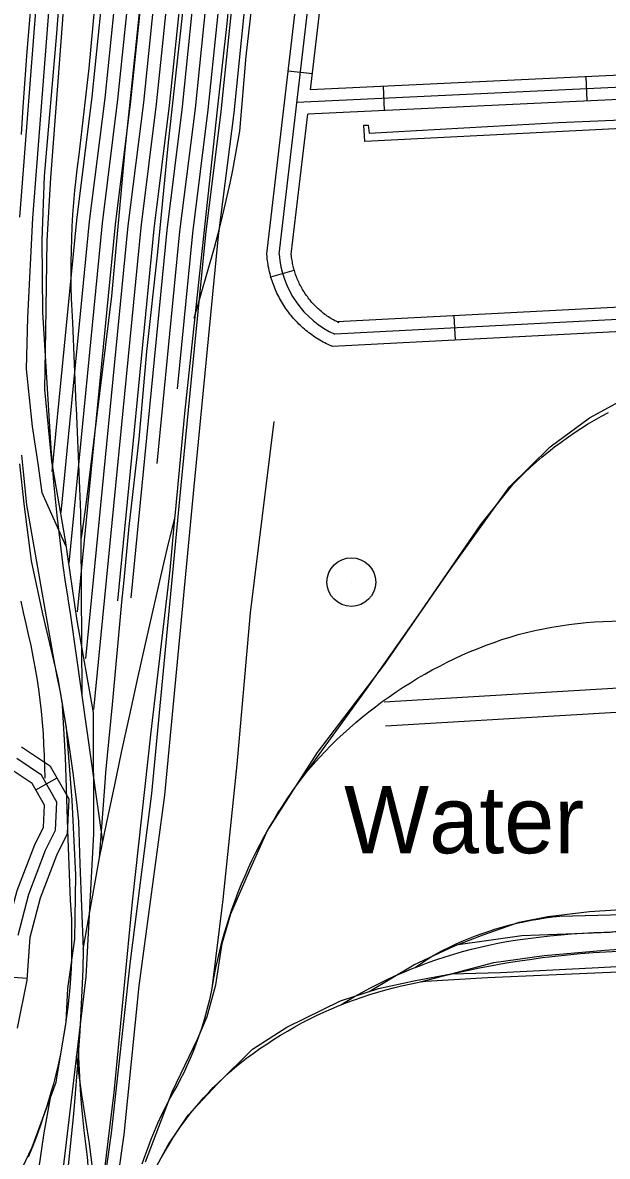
# Model space of a CAD drawing. Extents: x 3313447 to 3351316, y 703786 to 729172.
# Drawn here: x 3326400 to 3327120, y 717443 to 718839 of the extents above; entities that cross this region are included whole.
import ezdxf

# ---------------------------------------------------------------- set-up
doc = ezdxf.new("R2010")
doc.units = 0
for name, color, linetype in [('V-DOMW-IDEN', 7, 'Continuous'), ('V-DOMW-TANK', 7, 'Continuous'), ('V-RAIL-TRAK', 7, 'Continuous'), ('V-ROAD-CNTR', 7, 'Continuous'), ('V-UTIL-LINE', 7, 'Continuous')]:
    doc.layers.add(name, color=color, linetype=linetype)

msp = doc.modelspace()

# ---------------------------------------------------------------- linework, layer by layer
at = {"layer": 'V-DOMW-TANK'}
msp.add_line((3326804.7, 718150.1), (3326804.7, 718150.1), dxfattribs=at)
msp.add_circle((3326804.7, 718150.1), 30, dxfattribs=at)
at = {"layer": 'V-RAIL-TRAK'}
for p, q in [((3326481.7, 718783.3), (3326489.6, 718868.2)), ((3326473.2, 718012.1), (3326471.6, 718204.4)), ((3326474.4, 717698), (3326494.4, 717810.3))]:
    msp.add_line(p, q, dxfattribs=at)
for points in [[(3326651.6, 718838.2), (3326676.3, 719100.5), (3326711.2, 719394.8), (3326748.9, 719754.2), (3326785.6, 720113), (3326821, 720447.5), (3326860.5, 720812.5), (3326910.5, 721273.6), (3326923.4, 721406.8), (3326932.3, 721497.1), (3326936.3, 721598), (3326936.4, 721641.8)], [(3326435, 718314.7), (3326424.4, 718482.5), (3326423.6, 718571.3), (3326426.7, 718650.4), (3326441.8, 718825.9), (3326459.3, 719062.9)], [(3326418, 718955.4), (3326407.8, 718838.1)], [(3326544.9, 718867.6), (3326525.7, 718682.7), (3326509.2, 718502.2), (3326486.8, 718322.7), (3326478.8, 718255), (3326476.2, 718236.7), (3326471.6, 718204.4)], [(3326524.6, 718152.4), (3326531, 718218.7), (3326543.3, 718326.2), (3326552.9, 718434.2), (3326566.2, 718556.7), (3326579.5, 718691.6), (3326598.1, 718863)], [(3326611.2, 718475.3), (3326635.9, 718562.4), (3326640.2, 718578.1), (3326644.3, 718593.9), (3326648.1, 718609.8), (3326651.8, 718625.7), (3326655.3, 718641.6), (3326658.6, 718657.6), (3326661.7, 718673.6), (3326664.6, 718689.7), (3326667.3, 718705.8), (3326675.3, 718798.2), (3326681.6, 718855.8)], [(3326407.8, 718838.1), (3326405, 718804), (3326402.4, 718769.8), (3326400, 718735.6), (3326397.9, 718701.4)], [(3326587.3, 718228.3), (3326587.9, 718235.9), (3326599.6, 718357.9), (3326616.2, 718515.4), (3326639.6, 718731.9), (3326651.6, 718838.2)], [(3326469.2, 718285.3), (3326465.9, 718364.7), (3326465.8, 718368), (3326461.4, 718470), (3326460.6, 718484.8), (3326460, 718499.6), (3326459.6, 718514.3), (3326459.4, 718529.1), (3326459.5, 718543.9), (3326459.7, 718558.6), (3326460.2, 718573.4), (3326460.9, 718588.2), (3326461.7, 718602.9), (3326462.8, 718617.7), (3326464.1, 718632.4), (3326465.6, 718647.1), (3326467.4, 718661.7), (3326469.3, 718676.4), (3326481.7, 718783.3)], [(3326744.6, 717909.5), (3326823.2, 718018.3), (3326887.3, 718109.2), (3326964.1, 718220.9), (3327004, 718270.7), (3327010.9, 718277.7), (3327017.9, 718284.6), (3327025.1, 718291.3), (3327032.4, 718297.9), (3327039.9, 718304.3), (3327047.5, 718310.5), (3327055.2, 718316.6), (3327063.1, 718322.5), (3327071.1, 718328.3), (3327079.2, 718333.9), (3327087.4, 718339.3), (3327095.8, 718344.5), (3327104.2, 718349.5), (3327112.8, 718354.4), (3327121.5, 718359)], [(3326633.1, 717649.3), (3326646.7, 717759.2), (3326663.9, 717925.2), (3326680.5, 718112.1), (3326709.7, 718348.1)], [(3326398.4, 718306.3), (3326400.2, 718286), (3326402.3, 718265.7), (3326404.6, 718245.5), (3326438.1, 718053.7), (3326442, 718034), (3326445.8, 718014.3), (3326448.7, 717998.2), (3326448.7, 717998.2), (3326449.3, 717994.5), (3326452.7, 717974.7), (3326455.8, 717954.9), (3326458.7, 717935.1), (3326461.4, 717915.2), (3326463.9, 717895.3), (3326466.3, 717875.4), (3326468.4, 717855.4), (3326470.1, 717802.9), (3326472.1, 717750.5), (3326474.4, 717698), (3326473.7, 717672.6), (3326472.7, 717647.1), (3326471.5, 717621.7), (3326470.1, 717596.3), (3326468.6, 717573.6), (3326468.4, 717570.9), (3326466.6, 717545.6), (3326464.5, 717520.2), (3326462.3, 717494.9), (3326434.6, 717223.5)], [(3326498.6, 717830.7), (3326459.1, 718109), (3326455.8, 718129.4), (3326455.6, 718130.7), (3326452.7, 718149.9), (3326449.8, 718170.4), (3326447.1, 718191), (3326444.5, 718211.6), (3326442.2, 718232.2), (3326440.1, 718252.8), (3326438.2, 718273.4), (3326436.5, 718294.1), (3326435, 718314.7)], [(3326471.6, 718204.4), (3326471.3, 718235.8), (3326469.2, 718285.3)], [(3326485.9, 717295.3), (3326495.8, 717383.6), (3326512.3, 717521.2), (3326535.2, 717756), (3326558.1, 717965.6), (3326581.6, 718165), (3326587.3, 718228.3)], [(3326494.4, 717810.3), (3326503.4, 717854.4), (3326512.7, 717898.4), (3326522, 717942.4), (3326531.6, 717986.4), (3326541.2, 718030.3), (3326551.1, 718074.2), (3326569.8, 718157), (3326578.9, 718196.2), (3326587.3, 718228.3)], [(3326494.4, 717810.3), (3326501.8, 717908.4), (3326502.3, 717915.6), (3326510.3, 717999.5), (3326522, 718125.2), (3326524.6, 718152.4)], [(3327115.2, 718101.7), (3327125.8, 718102), (3327136.4, 718102.2), (3327147.1, 718102.1), (3327170.8, 718103.2), (3327304, 718109.5), (3327347.4, 718111.2)], [(3326787, 717956), (3326794.6, 717963.1), (3326802.3, 717970.1), (3326810.1, 717977), (3326818.1, 717983.7), (3326826.2, 717990.2), (3326834.4, 717996.6), (3326842.8, 718002.9), (3326851.3, 718008.9), (3326859.9, 718014.9), (3326868.6, 718020.6), (3326877.4, 718026.2), (3326886.3, 718031.6), (3326895.3, 718036.8), (3326904.4, 718041.9), (3326913.6, 718046.7), (3326922.9, 718051.4), (3326932.3, 718056), (3326941.8, 718060.3), (3326951.3, 718064.5), (3326961, 718068.4), (3326970.7, 718072.2), (3326980.5, 718075.8), (3326990.3, 718079.2), (3327000.2, 718082.4), (3327010.2, 718085.5), (3327020.5, 718088.1), (3327030.9, 718090.5), (3327041.3, 718092.7), (3327051.8, 718094.6), (3327062.3, 718096.4), (3327072.8, 718097.9), (3327083.3, 718099.2), (3327093.9, 718100.2), (3327104.5, 718101.1), (3327115.2, 718101.7)], [(3326407.1, 717442.1), (3326412.2, 717454.7), (3326417, 717467.4), (3326421.6, 717480.2), (3326426, 717493), (3326430.2, 717505.9), (3326434.2, 717518.9), (3326436.2, 717525.6), (3326438, 717531.9), (3326441, 717543.6), (3326443.7, 717555.3), (3326446.2, 717567), (3326447, 717571.1), (3326447, 717571.1), (3326448.5, 717578.8), (3326450.6, 717590.6), (3326452.5, 717602.5), (3326454.2, 717614.4), (3326455.7, 717626.3), (3326457, 717638.2), (3326458.1, 717650.2), (3326459, 717662.2), (3326459.7, 717674.1), (3326460.2, 717686.1), (3326460.5, 717698.1), (3326460.5, 717710.2), (3326460.4, 717722.2), (3326460.1, 717734.2), (3326459.5, 717746.2), (3326458.8, 717758.2), (3326455.5, 717844.7), (3326452.7, 717934.4), (3326448.7, 717998.2), (3326448.7, 717998.2)], [(3326547.1, 717433.4), (3326550.6, 717443.5), (3326554.2, 717453.6), (3326558.1, 717463.6), (3326562.2, 717473.6), (3326566.4, 717483.4), (3326570.9, 717493.2), (3326575.6, 717502.9), (3326580.4, 717512.4), (3326585.2, 717520.7), (3326589.9, 717529), (3326594.3, 717537.5), (3326598.6, 717546), (3326602.6, 717554.7), (3326606.5, 717563.4), (3326610.2, 717572.2), (3326613.6, 717581.1), (3326616.9, 717590.1), (3326620, 717599.1), (3326622.9, 717608.2), (3326625.5, 717617.4), (3326628, 717626.6), (3326630.3, 717635.9), (3326632.3, 717645.2), (3326633.1, 717649.3), (3326634.2, 717654.6), (3326635.8, 717664), (3326637.9, 717674.7), (3326640.2, 717685.3), (3326642.6, 717695.8), (3326645.3, 717706.3), (3326648.2, 717716.8), (3326651.3, 717727.2), (3326654.5, 717737.5), (3326658, 717747.8), (3326661.6, 717758), (3326665.4, 717768.1), (3326669.5, 717778.2), (3326673.7, 717788.2), (3326678.1, 717798.1), (3326682.6, 717807.9), (3326687.4, 717817.6), (3326692.3, 717827.3), (3326697.4, 717836.8), (3326702.7, 717846.3), (3326708.2, 717855.6), (3326713.9, 717864.9), (3326719.7, 717874), (3326725.7, 717883.1), (3326731.8, 717892), (3326738.1, 717900.8), (3326744.6, 717909.5), (3326751.2, 717918.1), (3326758.1, 717925.9), (3326765.1, 717933.6), (3326772.3, 717941.2), (3326779.5, 717948.7), (3326787, 717956)], [(3326883.3, 717675.3), (3326901.4, 717687.5), (3326909.2, 717691.9), (3326917.1, 717696.1), (3326925, 717700.1), (3326933.1, 717703.9), (3326941.2, 717707.5), (3326949.4, 717710.9), (3326957.7, 717714.2), (3326966, 717717.3), (3326974.5, 717720.2), (3326982.9, 717722.9), (3326991.5, 717725.4), (3327000.1, 717727.7), (3327008.7, 717729.8), (3327017.4, 717731.7), (3327026.2, 717733.5), (3327034.9, 717735), (3327043.7, 717736.3), (3327052.6, 717737.5), (3327061.4, 717738.4), (3327123.9, 717740.2), (3327250, 717745.5), (3327568.7, 717762.6)], [(3326791.8, 717629.1), (3326808.7, 717639.6), (3326818.4, 717645), (3326828.2, 717650.2), (3326838.2, 717655.3), (3326848.2, 717660.1), (3326858.3, 717664.8), (3326868.4, 717669.2), (3326878.7, 717673.5), (3326883.3, 717675.3), (3326889.1, 717677.5), (3326899.5, 717681.4), (3326910, 717685.1), (3326920.5, 717688.5), (3326931.1, 717691.8), (3326941.8, 717694.9), (3326952.6, 717697.7), (3326963.4, 717700.4), (3326974.2, 717702.8), (3326985.1, 717705.1), (3326996, 717707.1), (3327009.3, 717709.2), (3327022.6, 717711.1), (3327035.9, 717712.8), (3327049.3, 717714.4), (3327062.7, 717715.7), (3327076.1, 717716.7), (3327089.5, 717717.6), (3327102.9, 717718.3), (3327116.3, 717718.8), (3327243, 717724.7)], [(3326889.9, 717657.5), (3326916.8, 717664.7), (3326932, 717668.2), (3326947.4, 717671.6), (3326962.7, 717674.8), (3326978.1, 717677.7), (3326993.6, 717680.5), (3327009, 717683), (3327024.5, 717685.3), (3327040.1, 717687.4), (3327055.7, 717689.3), (3327071.2, 717691), (3327086.9, 717692.4), (3327102.5, 717693.7), (3327118.1, 717694.7), (3327133.8, 717695.5), (3327149.5, 717696.1), (3327165.2, 717696.4), (3327378.6, 717705.3), (3327572.3, 717715.9)], [(3326571.3, 717441.8), (3326575.6, 717449.6), (3326580.1, 717457.3), (3326584.8, 717464.9), (3326589.7, 717472.3), (3326594.7, 717479.7), (3326599.9, 717486.9), (3326605.3, 717494), (3326610.9, 717501), (3326616.6, 717507.8), (3326622.4, 717514.5), (3326628.5, 717521), (3326634.6, 717527.5), (3326641, 717533.7), (3326647.4, 717539.8), (3326654.1, 717545.8), (3326660.8, 717551.6), (3326667.7, 717557.2), (3326675.7, 717563.4), (3326683.8, 717569.4), (3326692.1, 717575.3), (3326700.4, 717581), (3326708.9, 717586.5), (3326717.5, 717591.9), (3326726.2, 717597), (3326734.9, 717602), (3326743.8, 717606.9), (3326752.8, 717611.5), (3326761.9, 717616), (3326771, 717620.3), (3326780.3, 717624.4), (3326789.6, 717628.3), (3326791.8, 717629.1), (3326799, 717632), (3326808.5, 717635.5), (3326818, 717638.9), (3326827.6, 717642), (3326837.3, 717645), (3326847, 717647.8), (3326856.8, 717650.3), (3326866.6, 717652.7), (3326876.5, 717654.9), (3326886.4, 717656.8), (3326889.9, 717657.5), (3326896.3, 717658.6), (3326972.5, 717662.8), (3327114.2, 717669.3), (3327270.3, 717675.8)], [(3326485.9, 717295.3), (3326486, 717311.6), (3326485.9, 717328), (3326485.6, 717344.3), (3326485.1, 717360.6), (3326484.4, 717376.9), (3326483.4, 717393.2), (3326482.3, 717409.4), (3326481, 717425.7), (3326479.4, 717441.9), (3326477.7, 717458.1), (3326475.7, 717474.6), (3326473.9, 717491), (3326472.4, 717507.5), (3326471.1, 717524), (3326470, 717540.6), (3326469.2, 717557.1), (3326468.6, 717573.6)], [(3326313.9, 716105.1), (3326312.2, 716187.6), (3326311.8, 716229.9), (3326311.5, 716268.4), (3326311.5, 716272.2), (3326310.7, 716289.4), (3326310.1, 716306.5), (3326309.7, 716323.7), (3326309.5, 716340.9), (3326309.6, 716358.1), (3326309.9, 716375.2), (3326310.5, 716392.4), (3326311.2, 716409.6), (3326312.2, 716426.7), (3326313.4, 716443.9), (3326314.9, 716461), (3326316.5, 716478.1), (3326321.3, 716536.7), (3326342.1, 716725.3), (3326370.9, 716983.2), (3326384.2, 717097.2), (3326415.6, 717398.1), (3326426.3, 717471.7), (3326436.2, 717525.6)]]:
    msp.add_lwpolyline(points, dxfattribs=at)
at = {"layer": 'V-ROAD-CNTR'}
for p, q in [((3326727, 718780.1), (3326756.8, 718776.6)), ((3327095.4, 718742.9), (3327094, 718772.9)), ((3326845.7, 718731.1), (3326844.3, 718761.1)), ((3326705.5, 718526.3), (3326734.4, 718534.3)), ((3326933.1, 718448.1), (3326931.5, 718478.1)), ((3326416, 717894), (3326442.1, 717908.8)), ((3326375.5, 717664.3), (3326405.5, 717662.3))]:
    msp.add_line(p, q, dxfattribs=at)
for points in [[(3326474.8, 717115.9), (3326524.9, 717469.5), (3326543.4, 717652.7), (3326574.8, 717887.7), (3326611, 718268), (3326641.2, 718576.6), (3326660.2, 718728.3), (3326679, 718910.9), (3326710.3, 719209.1), (3326725.1, 719365), (3326752.6, 719601.7), (3326784.6, 719895.9), (3326820.6, 720273.8), (3326845.3, 720500.2), (3326872.7, 720747.4), (3326900.8, 721023.2), (3326923.9, 721222.7), (3326948.2, 721491.2)], [(3326590.6, 718388.3), (3326609.4, 718580.1), (3326628.4, 718731.9), (3326647.2, 718914.2), (3326678.4, 719212.2), (3326693.3, 719368.4), (3326720.8, 719605.3), (3326752.8, 719899.1), (3326788.7, 720277), (3326813.5, 720503.7), (3326840.9, 720750.8), (3326869, 721026.6), (3326913.9, 721415.5)], [(3326396.4, 718599.6), (3326416.4, 718858.8), (3326432.3, 719111.9), (3326446.9, 719312.7), (3326463.9, 719485.1), (3326473, 719588.9), (3326484.3, 719675.4), (3326496.5, 719743.8), (3326514.1, 719863.8), (3326534.9, 719991.8), (3326581.4, 720260.9), (3326641.2, 720494.1), (3326687.3, 720672), (3326718.8, 720793), (3326745.8, 720903.7), (3326826, 721172.5), (3326849.2, 721232.3), (3326908.4, 721383.6)], [(3326453.1, 718194.9), (3326423.6, 718260), (3326419.4, 718293.2), (3326411.8, 718342), (3326404.4, 718412.4), (3326406, 718476.1), (3326412.3, 718598.6), (3326432.4, 718857.7), (3326448.2, 719110.8), (3326462.9, 719311.4), (3326479.8, 719483.6), (3326490.9, 719587.3), (3326506.1, 719690.1), (3326512.4, 719741.6), (3326529.9, 719861.4), (3326550.7, 719989.1), (3326597.1, 720257.5), (3326656.7, 720490.1), (3326702.8, 720668), (3326734.3, 720789.1), (3326761.3, 720899.5), (3326841.2, 721167.3), (3326864.1, 721226.5), (3326892.2, 721298.3)], [(3326565.6, 718296.3), (3326593.5, 718581.9), (3326612.5, 718733.7), (3326631.3, 718915.9), (3326662.5, 719213.8), (3326677.4, 719370), (3326704.9, 719607.1), (3326736.8, 719900.8), (3326772.8, 720278.7), (3326797.6, 720505.5), (3326824.9, 720752.5), (3326853.1, 721028.4), (3326877.8, 721242.7)], [(3326611.6, 718437.7), (3326625.3, 718578.3), (3326644.3, 718730.1), (3326663.1, 718912.6), (3326694.3, 719210.7), (3326709.2, 719366.7), (3326736.7, 719603.5), (3326768.7, 719897.5), (3326804.6, 720275.4), (3326829.4, 720502), (3326856.8, 720749.1), (3326884.9, 721024.9), (3326906.8, 721214.1)], [(3326533.3, 718130.8), (3326577.6, 718583.6), (3326596.6, 718735.5), (3326615.3, 718917.5), (3326646.6, 719215.4), (3326661.5, 719371.7), (3326689, 719608.9), (3326720.9, 719902.4), (3326756.9, 720280.3), (3326781.7, 720507.2), (3326809, 720754.2), (3326837.2, 721030.1), (3326851.1, 721150.3)], [(3326516.8, 718127), (3326561.7, 718585.4), (3326580.7, 718737.3), (3326599.4, 718919.2), (3326630.6, 719217), (3326645.5, 719373.4), (3326673.1, 719610.7), (3326705, 719904), (3326741, 720281.9), (3326765.8, 720509), (3326793.1, 720755.9), (3326821.3, 721031.8), (3326824.5, 721059)], [(3326487.6, 717993.2), (3326545.8, 718587.2), (3326564.8, 718739.1), (3326583.5, 718920.8), (3326614.7, 719218.6), (3326629.6, 719375.1), (3326657.2, 719612.5), (3326689.1, 719905.6), (3326725.1, 720283.6), (3326749.9, 720510.7), (3326777.2, 720757.6), (3326798, 720964.3)], [(3326477.7, 718055.8), (3326529.9, 718589), (3326548.9, 718740.9), (3326567.6, 718922.5), (3326598.8, 719220.2), (3326613.7, 719376.8), (3326641.3, 719614.3), (3326673.2, 719907.2), (3326709.1, 720285.2), (3326734, 720512.5), (3326761.3, 720759.2), (3326772.9, 720870.9)], [(3326467.3, 718113.5), (3326514, 718590.7), (3326533, 718742.8), (3326551.7, 718924.1), (3326582.9, 719221.8), (3326597.8, 719378.5), (3326625.4, 719616), (3326657.2, 719908.9), (3326693.2, 720286.8), (3326718.1, 720514.2), (3326745.4, 720760.9), (3326748.2, 720778.5)], [(3326457.1, 718173.6), (3326498.1, 718592.5), (3326517.1, 718744.6), (3326535.8, 718925.8), (3326567, 719223.4), (3326581.9, 719380.1), (3326609.5, 719617.8), (3326641.3, 719910.5), (3326677.3, 720288.4), (3326702.2, 720516), (3326719.3, 720676.6)], [(3326447.1, 718235.9), (3326482.2, 718594.3), (3326501.2, 718746.4), (3326519.9, 718927.4), (3326551, 719225), (3326566, 719381.8), (3326593.6, 719619.6), (3326625.4, 719912.1), (3326661.4, 720290.1), (3326686.3, 720517.7), (3326691.7, 720566.4)], [(3326436, 718286.5), (3326466.3, 718596), (3326485.3, 718748.2), (3326503.9, 718929.1), (3326535.1, 719226.6), (3326550.1, 719383.5), (3326577.7, 719621.4), (3326609.5, 719913.7), (3326645.5, 720291.7), (3326663.4, 720455.8)], [(3328430.6, 718526), (3326781.5, 718440.2), (3326776.1, 718442.7), (3326774, 718443.7), (3326771.9, 718444.8), (3326769.9, 718445.9), (3326767.9, 718447.1), (3326765.8, 718448.2), (3326763.8, 718449.5), (3326761.9, 718450.7), (3326759.9, 718451.9), (3326758, 718453.3), (3326756.1, 718454.6), (3326754.2, 718456), (3326752.3, 718457.4), (3326750.5, 718458.8), (3326748.7, 718460.3), (3326746.9, 718461.8), (3326745.1, 718463.3), (3326743.4, 718464.9), (3326741.7, 718466.5), (3326740, 718468.1), (3326738.4, 718469.8), (3326736.8, 718471.5), (3326735.2, 718473.2), (3326733.6, 718474.9), (3326732.1, 718476.7), (3326730.6, 718478.5), (3326729.1, 718480.3), (3326727.7, 718482.1), (3326726.3, 718484), (3326724.9, 718485.9), (3326723.6, 718487.8), (3326722.3, 718489.7), (3326721, 718491.7), (3326719.8, 718493.7), (3326718.6, 718495.7), (3326717.4, 718497.7), (3326716.3, 718499.8), (3326715.2, 718501.8), (3326714.2, 718503.9), (3326713.1, 718506), (3326712.2, 718508.1), (3326711.2, 718510.2), (3326710.3, 718512.4), (3326709.5, 718514.6), (3326708.6, 718516.8), (3326707.8, 718519), (3326707.1, 718521.1), (3326706.4, 718523.3), (3326705.7, 718525.6), (3326705, 718527.9), (3326704.5, 718530.1), (3326703.9, 718532.4), (3326703.4, 718534.6), (3326702.9, 718537), (3326702.4, 718539.2), (3326702.1, 718541.5), (3326701.7, 718543.8), (3326701.4, 718546.2), (3326701.1, 718548.4), (3326700.8, 718550.8), (3326700.5, 718554.5), (3326779.2, 719225.5)], [(3326715.6, 718554.2), (3326793.8, 719221.8)], [(3326754.5, 718756.8), (3326808.5, 719218.1)], [(3326453.5, 718903.9), (3326443, 718767), (3326434.1, 718648.1), (3326429.3, 718570.9), (3326427.9, 718460), (3326426.5, 718387.5), (3326435.2, 718298.6), (3326452.2, 718201.2), (3326466.6, 718102.9), (3326486.7, 717989.4)], [(3328375.7, 718833.4), (3326754.5, 718756.8)], [(3328393.3, 718819.2), (3326737.5, 718741)], [(3328380.7, 718803.6), (3326750.9, 718726.6)], [(3328443.4, 718556.7), (3326787.4, 718470.6), (3326789.1, 718469.8), (3326787.5, 718470.6), (3326785.9, 718471.4), (3326784.3, 718472.2), (3326782.7, 718473.1), (3326781.1, 718474), (3326779.6, 718475), (3326778, 718475.9), (3326776.5, 718476.9), (3326775, 718477.9), (3326773.5, 718479), (3326772.1, 718480), (3326770.6, 718481.2), (3326769.2, 718482.3), (3326767.8, 718483.4), (3326766.4, 718484.6), (3326765.1, 718485.8), (3326763.7, 718487), (3326762.4, 718488.2), (3326761.1, 718489.5), (3326759.8, 718490.8), (3326758.6, 718492.1), (3326757.4, 718493.4), (3326756.1, 718494.7), (3326754.9, 718496.1), (3326753.8, 718497.5), (3326752.7, 718498.9), (3326751.5, 718500.4), (3326750.5, 718501.8), (3326749.4, 718503.2), (3326748.4, 718504.7), (3326747.3, 718506.3), (3326746.4, 718507.8), (3326745.4, 718509.3), (3326744.5, 718510.8), (3326743.6, 718512.4), (3326742.7, 718514), (3326741.9, 718515.6), (3326741, 718517.2), (3326740.3, 718518.8), (3326739.5, 718520.5), (3326738.8, 718522.2), (3326738.1, 718523.8), (3326737.4, 718525.5), (3326736.7, 718527.2), (3326736.1, 718528.9), (3326735.5, 718530.6), (3326735, 718532.3), (3326734.5, 718534), (3326734, 718535.8), (3326733.5, 718537.6), (3326733.1, 718539.3), (3326732.7, 718541.1), (3326732.3, 718542.8), (3326732, 718544.6), (3326731.6, 718546.4), (3326731.4, 718548.2), (3326731.1, 718550), (3326730.9, 718551.8), (3326730.7, 718553.6), (3326730.7, 718554), (3326750.9, 718726.6)], [(3328480.2, 718543.6), (3326784.4, 718455.4)], [(3326425.7, 716816.1), (3326441.7, 716954.8), (3326465.1, 717159.4), (3326509, 717471.3), (3326532.5, 717682.9), (3326558.9, 717889.6), (3326595.1, 718269.6), (3326611.6, 718437.7)], [(3326551.1, 717435.7), (3326583.9, 717522.1), (3326615.7, 717587.9), (3326627, 717614.8), (3326637.7, 717654), (3326645.7, 717704.7), (3326656.2, 717741.5), (3326679.1, 717794.5), (3326701, 717843.1), (3326762.8, 717940.3), (3326845.6, 718048.5), (3326925.7, 718164.5), (3326999.5, 718267.4), (3327049.7, 718316.9), (3327098.3, 718352.3), (3327139.8, 718374.9)], [(3326376, 717379.4), (3326411.5, 717453.9), (3326440.9, 717533.9), (3326453.4, 717608.3), (3326455.5, 717649.3), (3326463.8, 717710.3), (3326465.4, 717789), (3326460.7, 717881.3), (3326453.9, 717971.1), (3326443.6, 718030.9), (3326424.7, 718111.1), (3326410.5, 718176.2), (3326401.6, 718246.6), (3326396.4, 718295.9)], [(3326427.3, 717908.7), (3326426.7, 717936.3), (3326426, 717949.9), (3326425.2, 717963.6), (3326424.1, 717977.3), (3326422.8, 717990.9), (3326421.2, 718004.5), (3326419.5, 718018.1), (3326417.5, 718031.6), (3326415.2, 718045.1), (3326412.7, 718058.6), (3326410, 718072), (3326407.1, 718085.4), (3326404, 718098.7), (3326400.8, 718112.7), (3326397.8, 718126.7)], [(3327161.6, 718021.2), (3326845.1, 718002.3)], [(3327629.9, 718019), (3326846.8, 717972.4)], [(3326486.6, 717990), (3326487.2, 717840.1), (3326477.5, 717663.8), (3326418.4, 717166.4), (3326346, 716459.8), (3326342.5, 716388.6), (3326329.4, 716251.5), (3326316.1, 716089), (3326273.7, 715702.8)], [(3326393.5, 717600.7), (3326405.3, 717659.7), (3326408.9, 717712.8), (3326421.7, 717760.9), (3326441.8, 717813.7), (3326455.1, 717840.4), (3326456.9, 717882.6), (3326434.1, 717922.8), (3326398.2, 717946.9)], [(3326372.9, 717650.8), (3326375.5, 717663.7), (3326379.1, 717717.7), (3326393.1, 717770.1), (3326414.3, 717825.7), (3326425.4, 717848.1), (3326426.6, 717875.3), (3326411.5, 717901.8), (3326386.7, 717918.5), (3326354.6, 717924.3), (3326335, 717920.3), (3326304.7, 717910.5), (3326271.8, 717899.8), (3326228.3, 717879.5), (3326187, 717855.8), (3326170.9, 717835.8), (3326164.2, 717795.1), (3326174.2, 717755), (3326192.6, 717724.6), (3326227.2, 717691.8), (3326235, 717677.7)], [(3326394, 717715.3), (3326407.4, 717765.5), (3326428, 717819.7), (3326440.3, 717844.3), (3326441.8, 717878.9), (3326422.8, 717912.3), (3326392.4, 717932.7)], [(3326826.5, 717645.5), (3326881.7, 717678.6), (3326931, 717701.4), (3326967.1, 717715.6), (3327011.3, 717731.1), (3327047, 717737.9), (3327098, 717744.1), (3327175.4, 717749.3), (3327372.9, 717755.3), (3327566.4, 717764.7)], [(3326936.2, 717703.5), (3327014.7, 717714.7), (3327123.5, 717718.8), (3327175.4, 717725.7), (3327563.7, 717745.8)], [(3326927.6, 717667.3), (3326980.1, 717681.4), (3327042.4, 717690), (3327117, 717696.5), (3327185.5, 717701.7), (3327439.4, 717714), (3327563.6, 717720.2)], [(3326556.2, 717414.2), (3326579.2, 717456.8), (3326603.5, 717493.2), (3326639.8, 717531.8), (3326682.8, 717574.8), (3326725.4, 717601.7), (3326791.4, 717634.2), (3326838.3, 717649.3), (3326883.7, 717659.2), (3326927.6, 717667.3), (3326988.3, 717669.2), (3327101.6, 717675), (3327262.2, 717683.3), (3327562.4, 717695.2)], [(3326488.2, 717323), (3326490.7, 717388.7), (3326482.2, 717458.3), (3326473.1, 717516), (3326465.9, 717566.2)]]:
    msp.add_lwpolyline(points, dxfattribs=at)
msp.add_arc((3326834, 718563.3), 118.7, 184.3575, 245.3362, dxfattribs=at)
at = {"layer": 'V-UTIL-LINE'}
msp.add_lwpolyline([(3327154.3, 718709.8), (3326821.3, 718693.1), (3326819.9, 718712.9), (3326825.3, 718712.9), (3326826.7, 718703.3), (3327060.1, 718716.5), (3327378.8, 718729.8)], dxfattribs=at)

# ---------------------------------------------------------------- texts
at = {"layer": 'V-DOMW-IDEN'}
msp.add_text('Water ', height=83, dxfattribs=at).set_placement((3326795.7, 717816))

doc.saveas('drawing.dxf')
